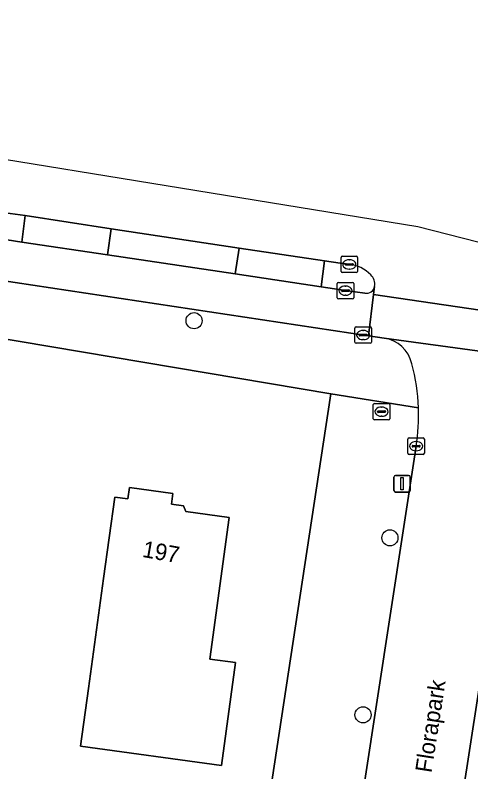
# Model space of a CAD drawing. Extents: x 161483 to 162250, y 379484 to 380833.
# Drawn here: x 161783.16 to 161810.78, y 380783.22 to 380829.09 of the extents above; entities that cross this region are included whole.
import ezdxf

# ---------------------------------------------------------------- set-up
doc = ezdxf.new("R2010")
doc.units = 0
for name, color, linetype in [('IMGEO_Boom', 7, 'Continuous'), ('IMGEO_Brandkraan', 7, 'Continuous'), ('IMGEO_Erf', 7, 'Continuous'), ('IMGEO_Fietspad_gesloten', 7, 'Continuous'), ('IMGEO_Fietspad_open', 7, 'Continuous'), ('IMGEO_Groenvoorziening', 7, 'Continuous'), ('IMGEO_Kolk', 7, 'Continuous'), ('IMGEO_Lichtmast', 7, 'Continuous'), ('IMGEO_Openbare_ruimte_label', 7, 'Continuous'), ('IMGEO_Pand', 7, 'Continuous'), ('IMGEO_Pand_nummerreeks', 7, 'Continuous'), ('IMGEO_Rijbaan_lokaal_gesloten', 7, 'Continuous'), ('IMGEO_Rijbaan_lokaal_open', 7, 'Continuous'), ('IMGEO_Verkeerseiland_open', 7, 'Continuous'), ('IMGEO_Voetpad_open', 7, 'Continuous')]:
    doc.layers.add(name, color=color, linetype=linetype)

msp = doc.modelspace()

# ---------------------------------------------------------------- linework, layer by layer
at = {"layer": 'IMGEO_Boom'}
for centre in [(161794.004, 380810.571), (161805.878, 380797.408), (161804.248, 380786.68)]:
    msp.add_circle(centre, 0.489, dxfattribs=at)
at = {"layer": 'IMGEO_Brandkraan'}
for p, q in [((161804.87, 380804.631), (161804.87, 380805.483)), ((161804.945, 380805.557), (161805.797, 380805.557)), ((161805.871, 380805.483), (161805.871, 380804.631)), ((161805.129, 380805.051), (161805.129, 380805.063)), ((161805.567, 380805.014), (161805.169, 380805.014)), ((161805.172, 380805.1), (161805.57, 380805.1)), ((161805.358, 380805.337), (161805.383, 380805.337)), ((161805.613, 380805.063), (161805.613, 380805.051)), ((161805.797, 380804.557), (161804.945, 380804.557)), ((161805.381, 380804.777), (161805.356, 380804.777))]:
    msp.add_line(p, q, dxfattribs=at)
for points in [[(161804.87, 380804.631), (161804.87, 380805.483)], [(161804.945, 380805.557), (161805.797, 380805.557)], [(161805.871, 380805.483), (161805.871, 380804.631)], [(161805.797, 380804.557), (161804.945, 380804.557)]]:
    msp.add_lwpolyline(points, dxfattribs=at)
for centre, radius, start, end in [((161804.947, 380805.481), 0.0765, 91.552, 178.448), ((161804.947, 380805.481), 0.0765, 91.552, 178.448), ((161805.795, 380805.481), 0.0765, 1.552, 88.448), ((161805.795, 380805.481), 0.0765, 1.552, 88.448), ((161805.169, 380805.06), 0.0403, 85.8775, 175.7526), ((161805.166, 380805.05), 0.0366, 178.938, 274.7102), ((161805.57, 380805.057), 0.043, 264.8664, 352.4533), ((161805.574, 380805.062), 0.0386, 1.7309, 96.639), ((161804.947, 380804.633), 0.0765, 181.552, 268.448), ((161804.947, 380804.633), 0.0765, 181.552, 268.448), ((161805.795, 380804.633), 0.0765, 271.552, 358.448), ((161805.795, 380804.633), 0.0765, 271.552, 358.448)]:
    msp.add_arc(centre, radius, start, end, dxfattribs=at)
for centre, major_axis, ratio, start_param, end_param in [((161805.357, 380805.057), (-0.387, 0.002), 0.722429, 4.712389, 7.853982), ((161805.382, 380805.057), (-0.39, 0.002), 0.717154, 1.570796, 4.712389)]:
    msp.add_ellipse(centre, major_axis=major_axis, ratio=ratio, start_param=start_param, end_param=end_param, dxfattribs=at)
at = {"layer": 'IMGEO_Erf'}
msp.add_lwpolyline([(161795.986, 380750), (161798.606, 380766.939), (161796.426, 380767.228), (161792.367, 380767.805), (161790.288, 380768.101), (161791.158, 380774.223), (161797.296, 380773.35), (161802.298, 380806.133), (161751.41, 380814.705)], dxfattribs=at)
msp.add_lwpolyline([(161789.191, 380799.878), (161789.988, 380799.769), (161790.081, 380800.454), (161792.723, 380800.092), (161792.635, 380799.443), (161793.366, 380799.343), (161793.503, 380799.007), (161796.135, 380798.646), (161794.961, 380790.063), (161796.525, 380789.849), (161795.672, 380783.614), (161787.125, 380784.783), (161787.604, 380788.282), (161788.514, 380794.935)], close=True, dxfattribs=at)
at = {"layer": 'IMGEO_Fietspad_gesloten'}
for points in [[(161804.365, 380812.235), (161803.183, 380812.392), (161801.708, 380812.617), (161796.502, 380813.413), (161788.76, 380814.556), (161783.559, 380815.336), (161780.373, 380815.84), (161774.902, 380816.657), (161769.635, 380817.438), (161758.733, 380819.073), (161756.214, 380819.476), (161753.535, 380819.931), (161751, 380820.444)], [(161755.294, 380817.086), (161804.583, 380809.653), (161804.89, 380812.158), (161804.95, 380812.65)]]:
    msp.add_lwpolyline(points, dxfattribs=at)
msp.add_arc((161804.43, 380812.763), 0.532, 262.9388, 347.7651, dxfattribs=at)
at = {"layer": 'IMGEO_Fietspad_open'}
msp.add_lwpolyline([(161827.993, 380808.765), (161804.89, 380812.158), (161804.583, 380809.653), (161805.523, 380809.521), (161818.139, 380807.803), (161820.208, 380807.51), (161824.182, 380806.969), (161828.002, 380806.446), (161838.216, 380805.069), (161846.078, 380803.976)], dxfattribs=at)
at = {"layer": 'IMGEO_Groenvoorziening'}
msp.add_lwpolyline([(161779.53, 380817.945), (161775.319, 380819.593), (161774.902, 380816.657), (161780.373, 380815.84), (161783.559, 380815.336), (161783.759, 380816.942), (161782.219, 380817.16)], dxfattribs=at)
msp.add_lwpolyline([(161796.729, 380814.966), (161788.984, 380816.146), (161788.76, 380814.556), (161796.502, 380813.413)], close=True, dxfattribs=at)
at = {"layer": 'IMGEO_Kolk'}
for p, q in [((161802.914, 380813.558), (161802.914, 380814.41)), ((161802.989, 380814.484), (161803.841, 380814.484)), ((161803.402, 380814.264), (161803.427, 380814.264)), ((161803.915, 380814.41), (161803.915, 380813.558)), ((161803.173, 380813.978), (161803.173, 380813.99)), ((161803.611, 380813.941), (161803.213, 380813.941)), ((161803.216, 380814.027), (161803.614, 380814.027)), ((161803.425, 380813.704), (161803.4, 380813.704)), ((161803.657, 380813.99), (161803.657, 380813.978)), ((161803.841, 380813.484), (161802.989, 380813.484)), ((161802.686, 380811.967), (161802.686, 380812.819)), ((161802.761, 380812.893), (161803.613, 380812.893)), ((161803.687, 380812.819), (161803.687, 380811.967)), ((161802.945, 380812.387), (161802.945, 380812.399)), ((161803.383, 380812.35), (161802.985, 380812.35)), ((161802.988, 380812.436), (161803.386, 380812.436)), ((161803.174, 380812.673), (161803.199, 380812.673)), ((161803.429, 380812.399), (161803.429, 380812.387)), ((161803.613, 380811.893), (161802.761, 380811.893)), ((161803.197, 380812.113), (161803.172, 380812.113)), ((161803.757, 380809.276), (161803.757, 380810.128)), ((161803.832, 380810.202), (161804.684, 380810.202)), ((161804.758, 380810.128), (161804.758, 380809.276)), ((161804.016, 380809.696), (161804.016, 380809.708)), ((161804.454, 380809.659), (161804.056, 380809.659)), ((161804.059, 380809.745), (161804.457, 380809.745)), ((161804.245, 380809.982), (161804.27, 380809.982)), ((161804.5, 380809.708), (161804.5, 380809.696)), ((161804.684, 380809.202), (161803.832, 380809.202)), ((161804.268, 380809.422), (161804.243, 380809.422)), ((161806.964, 380802.539), (161806.964, 380803.391)), ((161807.039, 380803.465), (161807.891, 380803.465)), ((161807.452, 380803.245), (161807.477, 380803.245)), ((161807.965, 380803.391), (161807.965, 380802.539)), ((161807.223, 380802.959), (161807.223, 380802.971)), ((161807.661, 380802.922), (161807.263, 380802.922)), ((161807.266, 380803.008), (161807.664, 380803.008)), ((161807.475, 380802.685), (161807.45, 380802.685)), ((161807.707, 380802.971), (161807.707, 380802.959)), ((161807.891, 380802.465), (161807.039, 380802.465))]:
    msp.add_line(p, q, dxfattribs=at)
for points in [[(161802.914, 380813.558), (161802.914, 380814.41)], [(161802.989, 380814.484), (161803.841, 380814.484)], [(161803.915, 380814.41), (161803.915, 380813.558)], [(161803.841, 380813.484), (161802.989, 380813.484)], [(161802.686, 380811.967), (161802.686, 380812.819)], [(161802.761, 380812.893), (161803.613, 380812.893)], [(161803.687, 380812.819), (161803.687, 380811.967)], [(161803.613, 380811.893), (161802.761, 380811.893)], [(161803.757, 380809.276), (161803.757, 380810.128)], [(161803.832, 380810.202), (161804.684, 380810.202)], [(161804.758, 380810.128), (161804.758, 380809.276)], [(161804.684, 380809.202), (161803.832, 380809.202)], [(161806.964, 380802.539), (161806.964, 380803.391)], [(161807.039, 380803.465), (161807.891, 380803.465)], [(161807.965, 380803.391), (161807.965, 380802.539)], [(161807.891, 380802.465), (161807.039, 380802.465)]]:
    msp.add_lwpolyline(points, dxfattribs=at)
for centre, radius, start, end in [((161802.991, 380814.408), 0.0765, 91.552, 178.448), ((161802.991, 380814.408), 0.0765, 91.552, 178.448), ((161803.839, 380814.408), 0.0765, 1.552, 88.448), ((161803.839, 380814.408), 0.0765, 1.552, 88.448), ((161803.213, 380813.987), 0.0403, 85.8775, 175.7526), ((161803.21, 380813.977), 0.0366, 178.938, 274.7102), ((161803.614, 380813.984), 0.043, 264.8664, 352.4533), ((161803.618, 380813.989), 0.0386, 1.7309, 96.639), ((161802.991, 380813.56), 0.0765, 181.552, 268.448), ((161802.991, 380813.56), 0.0765, 181.552, 268.448), ((161803.839, 380813.56), 0.0765, 271.552, 358.448), ((161803.839, 380813.56), 0.0765, 271.552, 358.448), ((161802.763, 380812.817), 0.0765, 91.552, 178.448), ((161802.763, 380812.817), 0.0765, 91.552, 178.448), ((161803.611, 380812.817), 0.0765, 1.552, 88.448), ((161803.611, 380812.817), 0.0765, 1.552, 88.448), ((161802.985, 380812.396), 0.0403, 85.8775, 175.7526), ((161802.982, 380812.386), 0.0366, 178.938, 274.7102), ((161803.386, 380812.393), 0.043, 264.8664, 352.4533), ((161803.39, 380812.398), 0.0386, 1.7309, 96.639), ((161802.763, 380811.969), 0.0765, 181.552, 268.448), ((161802.763, 380811.969), 0.0765, 181.552, 268.448), ((161803.611, 380811.969), 0.0765, 271.552, 358.448), ((161803.611, 380811.969), 0.0765, 271.552, 358.448), ((161803.834, 380810.126), 0.0765, 91.552, 178.448), ((161803.834, 380810.126), 0.0765, 91.552, 178.448), ((161804.682, 380810.126), 0.0765, 1.552, 88.448), ((161804.682, 380810.126), 0.0765, 1.552, 88.448), ((161804.056, 380809.705), 0.0403, 85.8775, 175.7526), ((161804.053, 380809.695), 0.0366, 178.938, 274.7102), ((161804.457, 380809.702), 0.043, 264.8664, 352.4533), ((161804.461, 380809.707), 0.0386, 1.7309, 96.639), ((161803.834, 380809.278), 0.0765, 181.552, 268.448), ((161803.834, 380809.278), 0.0765, 181.552, 268.448), ((161804.682, 380809.278), 0.0765, 271.552, 358.448), ((161804.682, 380809.278), 0.0765, 271.552, 358.448), ((161807.041, 380803.389), 0.0765, 91.552, 178.448), ((161807.041, 380803.389), 0.0765, 91.552, 178.448), ((161807.889, 380803.389), 0.0765, 1.552, 88.448), ((161807.889, 380803.389), 0.0765, 1.552, 88.448), ((161807.263, 380802.968), 0.0403, 85.8775, 175.7526), ((161807.26, 380802.958), 0.0366, 178.938, 274.7102), ((161807.664, 380802.965), 0.043, 264.8664, 352.4533), ((161807.668, 380802.97), 0.0386, 1.7309, 96.639), ((161807.041, 380802.541), 0.0765, 181.552, 268.448), ((161807.041, 380802.541), 0.0765, 181.552, 268.448), ((161807.889, 380802.541), 0.0765, 271.552, 358.448), ((161807.889, 380802.541), 0.0765, 271.552, 358.448)]:
    msp.add_arc(centre, radius, start, end, dxfattribs=at)
for centre, major_axis, ratio, start_param, end_param in [((161803.401, 380813.984), (-0.387, 0.002), 0.722429, 4.712389, 7.853982), ((161803.426, 380813.984), (-0.39, 0.002), 0.717154, 1.570796, 4.712389), ((161803.173, 380812.393), (-0.387, 0.002), 0.722429, 4.712389, 7.853982), ((161803.198, 380812.393), (-0.39, 0.002), 0.717154, 1.570796, 4.712389), ((161804.244, 380809.702), (-0.387, 0.002), 0.722429, 4.712389, 7.853982), ((161804.269, 380809.702), (-0.39, 0.002), 0.717154, 1.570796, 4.712389), ((161807.451, 380802.965), (-0.387, 0.002), 0.722429, 4.712389, 7.853982), ((161807.476, 380802.965), (-0.39, 0.002), 0.717154, 1.570796, 4.712389)]:
    msp.add_ellipse(centre, major_axis=major_axis, ratio=ratio, start_param=start_param, end_param=end_param, dxfattribs=at)
at = {"layer": 'IMGEO_Lichtmast'}
for p, q in [((161806.116, 380800.287), (161806.116, 380801.087)), ((161806.116, 380801.087), (161806.116, 380800.287)), ((161806.216, 380801.187), (161807.006, 380801.187)), ((161807.006, 380801.187), (161806.216, 380801.187)), ((161807.106, 380801.087), (161807.106, 380800.287)), ((161807.106, 380800.287), (161807.106, 380801.087)), ((161807.006, 380800.187), (161806.216, 380800.187)), ((161806.216, 380800.187), (161807.006, 380800.187))]:
    msp.add_line(p, q, dxfattribs=at)
msp.add_lwpolyline([(161806.536, 380801.062), (161806.686, 380801.062), (161806.686, 380800.312), (161806.536, 380800.312), (161806.536, 380801.062)], dxfattribs=at)
for centre, start, end in [((161806.216, 380801.087), 90, 180), ((161806.216, 380801.087), 90, 180), ((161807.006, 380801.087), 0, 90), ((161807.006, 380801.087), 360, 90), ((161806.216, 380800.287), 180, 270), ((161806.216, 380800.287), 180, 270), ((161807.006, 380800.287), 270, 0), ((161807.006, 380800.287), 270, 0)]:
    msp.add_arc(centre, 0.1, start, end, dxfattribs=at)
at = {"layer": 'IMGEO_Pand'}
msp.add_lwpolyline([(161792.723, 380800.092), (161790.081, 380800.454), (161789.988, 380799.769), (161789.191, 380799.878), (161788.514, 380794.935), (161787.604, 380788.282), (161787.125, 380784.783), (161795.672, 380783.614), (161796.525, 380789.849), (161794.961, 380790.063), (161796.135, 380798.646), (161793.503, 380799.007), (161793.366, 380799.343), (161792.635, 380799.443)], close=True, dxfattribs=at)
at = {"layer": 'IMGEO_Rijbaan_lokaal_gesloten'}
for points in [[(162235.883, 380761.117), (162225.793, 380762.232), (162195.841, 380761.556), (162155.522, 380766.113), (162152.312, 380766.476), (162100.246, 380775.712), (162094.38, 380775.785), (162063.3, 380779.137), (162022.247, 380782.773), (161914.65, 380797.204), (161859.959, 380804.218), (161826.791, 380811.355), (161807.579, 380816.265), (161765.369, 380823.138), (161719.379, 380829.094), (161719.203, 380827.684), (161722.585, 380827.174), (161725.837, 380826.617)], [(161782.219, 380817.16), (161783.759, 380816.942), (161788.984, 380816.146), (161796.729, 380814.966), (161801.914, 380814.196), (161803.411, 380813.985)], [(161804.95, 380812.65), (161804.89, 380812.158), (161827.993, 380808.765)]]:
    msp.add_lwpolyline(points, dxfattribs=at)
for centre, radius, start, end in [((161803.227, 380811.953), 2.04, 43.213, 84.8236), ((161804.205, 380812.789), 0.758, 349.453, 47.8093)]:
    msp.add_arc(centre, radius, start, end, dxfattribs=at)
at = {"layer": 'IMGEO_Rijbaan_lokaal_open'}
for points in [[(161788.984, 380816.146), (161783.759, 380816.942), (161783.559, 380815.336), (161788.76, 380814.556)], [(161801.914, 380814.196), (161796.729, 380814.966), (161796.502, 380813.413), (161801.708, 380812.617)]]:
    msp.add_lwpolyline(points, close=True, dxfattribs=at)
for points in [[(161818.139, 380807.803), (161805.523, 380809.521)], [(161807.466, 380802.965), (161804.348, 380782.708), (161802.799, 380772.558), (161802.232, 380768.87), (161800.517, 380757.726), (161799.592, 380751.777), (161799.319, 380750), (161797.809, 380740.153), (161797.759, 380739.934), (161797.174, 380736.183), (161796.265, 380730.26), (161794.578, 380719.096), (161793.272, 380710.699), (161791.528, 380699.094), (161788.584, 380680.178), (161787.639, 380674.016), (161787.097, 380670.303), (161786.279, 380664.864), (161785.371, 380659.403), (161785.317, 380658.922), (161784.933, 380656.427)], [(161791.559, 380659.968), (161792.514, 380666.127), (161793.459, 380672.154), (161800.855, 380720.448), (161800.948, 380721.058), (161802.869, 380733.667), (161803.056, 380734.91), (161803.273, 380736.345), (161805.397, 380750), (161809.183, 380774.339), (161810.279, 380781.768), (161813.109, 380800.094)]]:
    msp.add_lwpolyline(points, dxfattribs=at)
for centre, radius, start, end in [((161805.212, 380807.494), 2.051, 13.3157, 81.2797), ((161795.414, 380804.847), 12.199, 2.1217, 14.8117), ((161795.52, 380804.848), 12.094, 351.0445, 2.1391)]:
    msp.add_arc(centre, radius, start, end, dxfattribs=at)
at = {"layer": 'IMGEO_Verkeerseiland_open'}
msp.add_lwpolyline([(161803.411, 380813.985), (161801.914, 380814.196), (161801.708, 380812.617), (161803.183, 380812.392), (161804.365, 380812.235)], dxfattribs=at)
for centre, radius, start, end in [((161803.227, 380811.953), 2.04, 43.213, 84.8236), ((161804.205, 380812.789), 0.758, 349.453, 47.8093), ((161804.43, 380812.763), 0.532, 262.9388, 347.7651)]:
    msp.add_arc(centre, radius, start, end, dxfattribs=at)
at = {"layer": 'IMGEO_Voetpad_open'}
for points in [[(161710.094, 380821.009), (161711.799, 380820.724), (161733.616, 380817.357), (161747.488, 380815.262), (161751.41, 380814.705), (161802.298, 380806.133), (161807.605, 380805.299)], [(161805.523, 380809.521), (161804.583, 380809.653), (161755.294, 380817.086)], [(161807.605, 380805.299), (161802.298, 380806.133), (161797.296, 380773.35), (161796.862, 380770.298), (161796.426, 380767.228), (161798.606, 380766.939), (161795.986, 380750), (161793.024, 380730.851), (161790.225, 380712.603), (161787.978, 380697.958), (161781.385, 380654.948), (161780.025, 380646.103), (161823.912, 380639.282), (161925.898, 380623.516)], [(161796.265, 380730.26), (161797.174, 380736.183), (161796.68, 380736.26), (161797.265, 380740.011), (161797.759, 380739.934), (161797.809, 380740.153), (161799.319, 380750), (161799.592, 380751.777), (161799.098, 380751.853), (161800.023, 380757.802), (161800.517, 380757.726), (161802.232, 380768.87), (161801.738, 380768.945), (161802.305, 380772.633), (161802.799, 380772.558), (161804.348, 380782.708), (161807.466, 380802.965)], [(161813.109, 380800.094), (161810.279, 380781.768), (161809.183, 380774.339)]]:
    msp.add_lwpolyline(points, dxfattribs=at)
for centre, radius, start, end in [((161805.212, 380807.494), 2.051, 13.3157, 81.2797), ((161795.414, 380804.847), 12.199, 2.1217, 14.8117), ((161795.52, 380804.848), 12.094, 351.0445, 2.1391)]:
    msp.add_arc(centre, radius, start, end, dxfattribs=at)

# ---------------------------------------------------------------- texts
at = {"layer": 'IMGEO_Openbare_ruimte_label'}
msp.add_text('Florapark', height=1, rotation=81.1972, dxfattribs=at).set_placement((161808.393, 380783.128))
at = {"layer": 'IMGEO_Pand_nummerreeks'}
msp.add_text('197', height=1, rotation=349.9389, dxfattribs=at).set_placement((161790.822, 380796.258))

doc.saveas('drawing.dxf')
